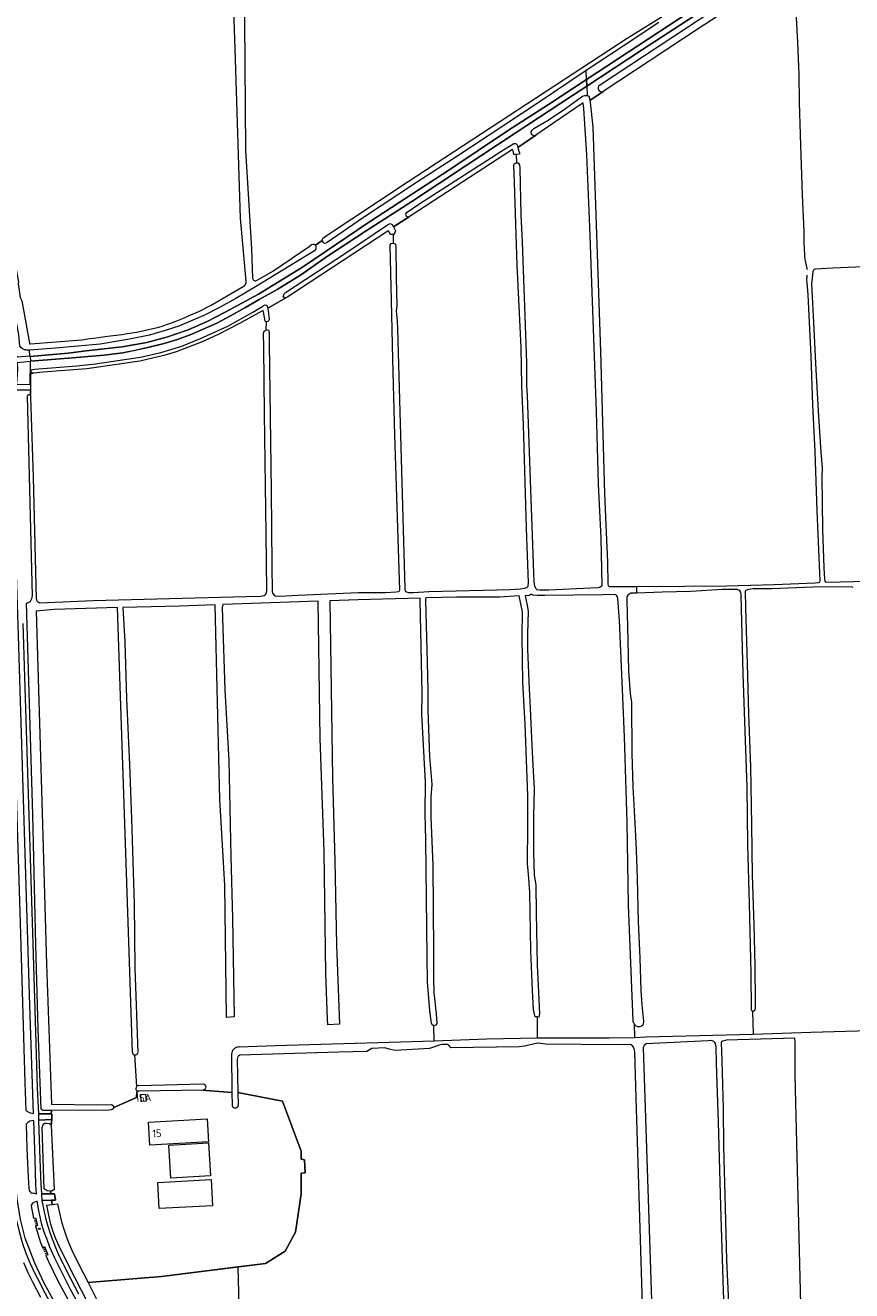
# Model space of a CAD drawing. Header units: metres. Extents: x 209813 to 223847, y 571801 to 587119.
# Tile 579 of 656: x 217644 to 218071, y 579507 to 580161. Entities that reach past the tile are written whole.
import ezdxf
from ezdxf.enums import TextEntityAlignment as Align

# ---------------------------------------------------------------- set-up
doc = ezdxf.new("R2010")
doc.units = ezdxf.units.M
for name, color, linetype, lineweight in [('B-RO-BV-GELEIDECONSTRUCTIE-G', 8, 'Continuous', 0), ('B-RO-GR-GRAS-GV', 8, 'Continuous', 0), ('B-RO-KL-WATER_BRANDLEIDING_PUT-S', 8, 'Continuous', 0), ('B-RO-OG-BEBOUWING-T18', 8, 'Continuous', 0), ('B-RO-OG-TERREIN_ERF-GV', 8, 'Continuous', 0), ('B-RO-OG-WATER_SLOOT-GV', 8, 'Continuous', 0), ('B-RO-OG-WEG-GV', 8, 'Continuous', 0), ('B-RO-VH-ONVERHARD-GV', 8, 'Continuous', 0), ('B-RO-VH-VERHARDING_HALFVERHARDING-GV', 8, 'Continuous', 0), ('B-RO-VH-VERHARDING_PUIN-GV', 8, 'Continuous', 0)]:
    doc.layers.add(name, color=color, linetype=linetype, lineweight=lineweight)
doc.styles.add('NLCS-ISO', font='txt')
doc.styles.add('NLCS-ISO-M200-T18', font='txt', dxfattribs={"height": 0.36})

# ---------------------------------------------------------------- blocks, each defined once
blk = doc.blocks.new('SKL-WATER_BRANDKRAAN_BRANDPUT-SO')
at = {"color": 0, "linetype": 'ByBlock', "lineweight": 18}
blk.add_ellipse((0, 0), major_axis=(2.5, 0), ratio=0.54, dxfattribs=at)
at = {"color": 0, "linetype": 'ByBlock', "lineweight": 18, "style": 'NLCS-ISO'}
blk.add_text('bk', height=1.5, dxfattribs=at).set_placement((0.2, 0), align=Align.MIDDLE_CENTER)

msp = doc.modelspace()

# ---------------------------------------------------------------- linework, layer by layer
at = {"layer": 'B-RO-BV-GELEIDECONSTRUCTIE-G', "flags": 128}
for points in [[(217648.746, 579543.505), (217649.728, 579543.686)], [(217648.746, 579543.505), (217649.728, 579543.686)], [(217648.956, 579542.653), (217649.939, 579542.834)], [(217648.956, 579542.653), (217649.939, 579542.834)], [(217649.189, 579541.657), (217650.171, 579541.838)], [(217649.189, 579541.657), (217650.171, 579541.838)], [(217649.356, 579540.878), (217650.338, 579541.059)], [(217649.356, 579540.878), (217650.338, 579541.059)], [(217653.287, 579529.152), (217654.226, 579529.492)], [(217653.287, 579529.152), (217654.226, 579529.492)], [(217653.61, 579528.263), (217654.549, 579528.603)], [(217653.61, 579528.263), (217654.549, 579528.603)], [(217653.988, 579527.374), (217654.927, 579527.714)], [(217653.988, 579527.374), (217654.927, 579527.714)], [(217654.388, 579526.374), (217655.327, 579526.714)], [(217654.388, 579526.374), (217655.327, 579526.714)], [(217654.732, 579525.529), (217655.672, 579525.869)], [(217654.732, 579525.529), (217655.672, 579525.869)]]:
    msp.add_lwpolyline(points, dxfattribs=at)
at = {"layer": 'B-RO-GR-GRAS-GV', "flags": 128}
for points in [[(217745.615, 580443.961), (217745.806, 580438.393), (217747.547, 580438.5), (217747.865, 580428.044), (217749.765, 580389.619), (217757.333, 580188.975), (217757.227, 580185.505), (217757.965, 580096.455), (217760.983, 580045.344), (217761.501, 580030.249)], [(218046.363, 580054.58), (218045.512, 580073.136), (218044.509, 580104.339), (218044.033, 580121.179), (218043.743, 580135.698), (218043.087, 580151.934), (218042.001, 580174.498), (218041.418, 580189.725), (218041.041, 580194.206)], [(218035.973, 580187.958), (217991.662, 580159.029), (217942.573, 580126.665), (217935.791, 580122.054), (217935.962, 580121.179), (217937.188, 580108.323), (217941.157, 579992.423), (217943.223, 579918.966), (217943.903, 579902.892), (217944.841, 579883.473), (217945.039, 579872.152), (217945.261, 579871.485), (217945.716, 579870.999), (217960.059, 579870.999), (217984.844, 579871.049), (218006.52, 579871.35), (218030.914, 579871.939), (218052.142, 579872.833), (218054.04, 579873.008), (218054.418, 579873.264), (218054.596, 579873.808), (218053.135, 579910.061), (218052.11, 579940.494), (218050.834, 579964.83), (218050.022, 579990.019), (218048.523, 580021.638), (218047.917, 580028.071)], [(217748.758, 580186.596), (217659.26, 580185.845), (217637.499, 580185.859), (217614.757, 580186.309), (217614.773, 580183.438), (217614.446, 580183.301), (217614.898, 580180.122), (217615.062, 580180.136), (217615.21, 580177.372), (217617.152, 580156.686), (217626.677, 580104.696), (217640.636, 580028.106), (217640.476, 580027.395), (217641.448, 580020.215), (217642.374, 580018.571), (217646.361, 579996.698), (217646.361, 579996.398)], [(217758.21, 580028.713), (217755.354, 580061.288), (217752.579, 580148.659), (217751.416, 580183.886)], [(217798.045, 580051.032), (217841.933, 580080.205), (217954.995, 580154.174), (217981.595, 580170.807), (217981.846, 580170.991)], [(217898.689, 580089.786), (217899.453, 580088.81), (217899.564, 580087.114), (217900.073, 580063.059), (217900.826, 580049.072), (217902.954, 579986.65), (217902.93, 579974.795), (217903.373, 579969.715), (217904.363, 579940.296), (217906.825, 579873.27), (217907.107, 579871.248), (217907.571, 579870.138), (217908.331, 579869.387), (217909.646, 579869.202), (217914.57, 579869.202), (217932.51, 579870.148), (217940, 579870.38), (217940.773, 579870.601), (217941.571, 579871.073), (217941.975, 579871.387), (217942.03, 579871.578), (217941.529, 579895.952), (217940.211, 579924.032), (217939.171, 579961.348), (217937.312, 580013.531), (217935.713, 580056.74), (217934.187, 580094.001), (217932.643, 580117.937), (217932.3, 580120.817), (217920.997, 580113.136), (217898.521, 580097.81), (217899.099, 580095.843), (217899.43, 580095.011), (217899.38, 580094.295), (217897.916, 580094.216)], [(217898.027, 580089.786), (217897.916, 580094.216), (217896.511, 580094.141), (217896.113, 580096.083), (217895.717, 580096.677), (217843.395, 580062.55), (217834.252, 580056.844), (217835.435, 580054.719), (217835.072, 580053.679), (217834.248, 580052.855)], [(217834.352, 580048.396), (217835.367, 580047.889), (217835.532, 580046.829), (217835.746, 580030.606), (217836, 580015.826), (217835.771, 580013.379), (217836.202, 580008.087), (217836.46, 580003.847), (217840.092, 579869.929), (217840.125, 579869.343), (217840.382, 579868.729), (217840.611, 579868.445), (217841.032, 579868.178), (217841.97, 579867.934), (217844.591, 579867.892), (217852.501, 579868.354), (217894.699, 579869.493), (217899.824, 579869.71), (217902.097, 579870.102), (217903.405, 579870.675), (217903.821, 579871.171), (217904.035, 579872.814), (217903.045, 579901.042), (217901.422, 579954.396), (217900.549, 579974.772), (217900.295, 579994.462), (217898.138, 580036.959), (217896.835, 580079.721), (217896.51, 580088.274), (217896.662, 580089.376), (217897.688, 580089.786), (217898.689, 580089.786)], [(217768.5, 580003.38), (217769.796, 580003.565), (217770.128, 580002.179), (217770.143, 579996.608), (217771.143, 579920.362), (217771.491, 579881.835), (217771.669, 579868.433), (217771.864, 579867.524), (217772.567, 579866.686), (217773.303, 579866.135), (217775.366, 579866.02), (217785.003, 579866.422), (217816.263, 579867.794), (217830.202, 579867.871), (217835.487, 579868.123), (217837.083, 579868.438), (217837.408, 579868.653), (217837.508, 579869.123), (217835.072, 579949.391), (217833.969, 579988.213), (217833.241, 580018.892), (217832.834, 580040.064), (217832.592, 580047.221), (217833.036, 580048.221), (217834.352, 580048.396), (217834.248, 580052.855), (217832.782, 580052.796), (217831.774, 580054.637), (217831.425, 580054.451), (217779.743, 580020.68), (217769.387, 580014.827), (217770.082, 580008.914), (217769.956, 580008.399), (217769.425, 580007.944), (217768.795, 580007.739)], [(217763.893, 580029.26), (217771.943, 580033.855), (217791.37, 580046.975)], [(217794.003, 580047.271), (217797.561, 580049.759)], [(218178.516, 580040.515), (218164.172, 580039.931), (218147.601, 580038.894), (218131.095, 580038.273), (218108.964, 580037.467), (218061.186, 580035.393), (218052.137, 580034.845)], [(218050.956, 580033.488), (218050.148, 580027.3), (218051.381, 580003.846), (218052.437, 579982.854), (218053.784, 579958.736), (218054.986, 579940.404), (218055.653, 579932.251), (218055.52, 579927.584), (218055.874, 579900.348), (218056.578, 579880.657), (218056.887, 579874.672), (218057.109, 579873.842), (218057.311, 579873.373), (218057.711, 579873.158), (218079.501, 579873.731), (218093.795, 579874.187)], [(217740.162, 580016.389), (217756.711, 580025.884)], [(217646.898, 579996.344), (217673.374, 579998.451)], [(218019.656, 579651.45), (218019.311, 579651.701), (218019.162, 579652.297), (218019.024, 579671.142), (218018.216, 579707.183), (218017.3, 579737.562), (218017.057, 579767.24), (218015.913, 579796.333), (218014.93, 579825.79), (218013.895, 579866.26), (218013.721, 579868.068), (218013.356, 579868.59), (218012.702, 579869.002), (218011.741, 579869.339), (218004.217, 579869.436), (217987.964, 579868.446), (217973.027, 579867.99), (217960.059, 579867.445), (217956.837, 579867.445), (217955.325, 579866.405), (217954.878, 579865.553), (217954.817, 579863.871), (217955.366, 579842.846), (217955.699, 579827.444), (217956.569, 579815.751), (217957.16, 579810.946), (217957.363, 579784.694), (217957.925, 579767.485), (217959.037, 579748.941), (217959.724, 579734.662), (217960.214, 579720.146), (217960.755, 579697.639), (217961.524, 579679.093), (217962.011, 579662.227), (217962.6, 579654.908), (217963.36, 579646.234), (217963.313, 579645.113), (217963.011, 579644.316), (217962.417, 579643.86), (217961.497, 579643.547), (217960.539, 579643.486), (217959.633, 579643.842), (217959.032, 579644.453), (217958.738, 579644.99)], [(218071.691, 579870.426), (218070.911, 579870.71), (218050.89, 579870.601), (218029.662, 579869.779), (218020.004, 579869.735), (218017.727, 579869.45), (218016.248, 579868.898), (218015.997, 579868.57), (218016.16, 579859.999), (218017.013, 579830.994), (218017.666, 579805.189), (218018.635, 579777.848), (218019.17, 579747.792), (218019.479, 579721.895), (218020.348, 579696.236), (218020.845, 579675.024), (218021.053, 579656.432), (218021.147, 579653.051), (218020.971, 579652.236), (218020.523, 579651.708), (218020.09, 579651.453), (218019.656, 579651.45), (218020.057, 579639.74), (218049.812, 579640.739), (218079.937, 579641.52)], [(217746.16, 579861.63), (217745.824, 579860.123), (217747.147, 579817.525), (217749.264, 579781.012), (217750.322, 579731.535), (217751.248, 579699.389), (217752.042, 579648.589), (217748.073, 579648.324), (217747.147, 579716.587), (217744.633, 579760.904), (217742.213, 579861.489), (217723.87, 579860.833), (217694.549, 579860.177), (217695.553, 579842.396), (217696.347, 579812.895), (217697.934, 579779.028), (217698.993, 579750.85), (217700.448, 579706.797), (217700.712, 579673.988), (217702.257, 579630.12)], [(217754.282, 579633.083), (217754.606, 579633.168), (217773.349, 579633.829), (217831.998, 579635.467), (217855.317, 579636.298), (217855.16, 579644.036), (217854.274, 579644.56), (217853.997, 579645.405), (217853.05, 579651.76), (217851.922, 579666.661), (217851.753, 579679.883), (217851.071, 579739.933), (217850.712, 579753.852), (217850.846, 579769.856), (217849.017, 579805.062), (217849.068, 579815.923), (217848.091, 579863.871), (217848.011, 579864.95), (217816.089, 579864.13), (217801.361, 579863.603), (217802.842, 579772.149), (217804.032, 579729.154), (217804.826, 579685.63), (217806.413, 579644.884), (217800.328, 579644.488), (217800.196, 579647.398), (217799.402, 579670.813), (217798.476, 579734.049), (217796.492, 579792.654), (217795.424, 579863.391), (217746.16, 579861.63)], [(217908.452, 579648.565), (217907.489, 579648.639), (217907.065, 579649.849), (217906.556, 579652.433), (217906.142, 579662.22), (217905.195, 579682.954), (217904.808, 579712.781), (217904.183, 579720.356), (217903.472, 579727.864), (217903.761, 579747.115), (217903.672, 579762.747), (217902.324, 579799.823), (217901.158, 579821.324), (217900.77, 579845.388), (217900.859, 579857.81), (217899.236, 579866.146), (217889.105, 579865.53), (217866.857, 579865.367), (217851.204, 579865.056), (217850.822, 579864.952), (217850.822, 579863.754), (217851.671, 579831.818), (217852.007, 579817.164), (217852.007, 579806.898), (217852.928, 579783.205), (217854.098, 579768.64), (217853.602, 579762.146), (217853.602, 579751.843), (217854.676, 579726.84), (217854.986, 579682.369), (217854.96, 579668.667), (217855.212, 579661.141), (217856.317, 579650.214), (217856.617, 579645.224), (217856.239, 579644.33), (217855.16, 579644.036)], [(217948.442, 579866.78), (217942.474, 579866.659), (217912.46, 579866.297), (217908.505, 579866.297), (217906.203, 579866.539), (217905.786, 579866.878), (217905.291, 579866.871), (217904.425, 579866.381), (217902.278, 579866.202), (217903.424, 579861.37), (217903.878, 579858.086), (217903.579, 579846.568), (217903.554, 579838.526), (217904.408, 579817.904), (217904.767, 579811.699), (217905.717, 579788.749), (217906.299, 579778.612), (217906.887, 579766.351), (217906.662, 579752.092), (217906.556, 579733.336), (217907.045, 579721.978), (217907.765, 579716.574), (217908.041, 579702.372), (217908.286, 579684.482), (217908.44, 579675.146), (217909.021, 579664.933), (217909.693, 579650.17), (217909.424, 579648.49), (217908.452, 579648.565)], [(217958.071, 579646.575), (217955.669, 579706.301), (217955.066, 579749.119), (217953.625, 579793.362), (217952.776, 579813.824), (217950.992, 579853.409), (217950.141, 579864.844)], [(217699.483, 579630.221), (217697.432, 579692.49), (217691.849, 579860.116), (217659.024, 579859.038), (217649.802, 579858.233), (217652.871, 579753.974), (217655.09, 579675.919), (217657.619, 579603.457), (217681.144, 579603.141), (217688.715, 579603.262), (217689.545, 579602.847), (217689.858, 579601.75), (217701.639, 579606.997), (217701.706, 579609.943), (217702.547, 579610.224)], [(217908.452, 579648.565), (217908.575, 579637.842), (217945.617, 579637.787), (217958.955, 579638.022), (217958.738, 579644.99)], [(217958.955, 579638.022), (217964.555, 579638.281), (218020.057, 579639.74)], [(217905.547, 579634.257), (217902.058, 579633.415), (217899.179, 579633.112), (217863.983, 579632.632), (217862.941, 579633.973), (217862.242, 579634.302), (217859.516, 579634.302), (217857.776, 579634.03), (217857.531, 579633.84), (217852.937, 579632.312), (217835.133, 579631.225), (217832.081, 579631.903), (217829.889, 579632.634), (217823.113, 579632.294), (217820.579, 579630.798), (217806.091, 579630.303), (217754.953, 579628.875)], [(217855.317, 579636.298), (217882.52, 579637.267), (217908.575, 579637.842)], [(217963.033, 579494.069), (217961.47, 579544.943), (217959.85, 579601.072), (217958.9, 579630.19), (217958.835, 579631.627), (217958.251, 579633.01), (217957.577, 579633.89), (217957.269, 579634.096), (217956.591, 579634.304), (217949.6, 579634.161), (217912.771, 579634.538), (217908.948, 579634.967), (217905.547, 579634.257)], [(218006.436, 579462.163), (218004.684, 579507.181), (218003.357, 579550.863), (218002.175, 579594.455), (218001.097, 579624.473), (218001.006, 579633.088), (218000.669, 579634.769), (218000.34, 579635.382), (217999.739, 579635.921), (217998.595, 579636.332), (217996.903, 579636.291), (217964.772, 579634.671), (217963.707, 579633.886), (217963.314, 579632.781), (217969.506, 579444.915)], [(217700.633, 579628.938), (217701.629, 579612.642)], [(217736.066, 579610.781), (217737.603, 579610.525), (217751.087, 579609.536), (217750.849, 579629.919)], [(217753.61, 579626.816), (217753.917, 579609.483), (217777.064, 579605.071), (217786.62, 579579.232), (217786.62, 579575.041), (217788.441, 579574.776), (217788.706, 579568.029), (217786.62, 579567.897), (217786.62, 579557.224), (217783.646, 579537.298), (217778.295, 579527.484), (217768.146, 579521.237), (217754.045, 579519.461)], [(217702.583, 579613.077), (217735.967, 579613.983)], [(217652.204, 579503.645), (217648.212, 579511.213), (217645.693, 579516.323), (217643.385, 579521.529)]]:
    msp.add_lwpolyline(points, dxfattribs=at)
at = {"layer": 'B-RO-GR-GRAS-GV'}
for points in [[(217797.561, 580049.759, -0.2800845), (217798.045, 580051.032)], [(218046.82, 580041.351, -0.0229056), (218046.363, 580054.58)], [(218047.95, 580035.295, -0.0508744), (218046.82, 580041.351)], [(218047.917, 580028.071, -0.0614835), (218048.025, 580031.746)], [(218048.05, 580034.598, 0.0150667), (218047.95, 580035.295)], [(218052.137, 580034.845, 0.4146383), (218050.956, 580033.488)], [(217756.711, 580025.884, 0.3143534), (217758.213, 580028.684)], [(217761.501, 580030.249, 0.5806416), (217763.893, 580029.26)], [(217715.345, 580005.655, 0.0332397), (217729.182, 580011.105)], [(217729.182, 580011.105, 0.0348676), (217740.162, 580016.389)], [(217696.979, 580001.618, 0.0345567), (217715.345, 580005.655)], [(217673.374, 579998.451, -0.0026111), (217696.979, 580001.618)], [(217646.361, 579996.398, 0.1041662), (217646.898, 579996.344)], [(217950.141, 579864.844, 0.4294939), (217948.442, 579866.78)], [(217958.738, 579644.99, -0.1828167), (217958.071, 579646.575)], [(217754.953, 579628.875, 0.3164946), (217753.61, 579626.816)], [(217735.967, 579613.983, -0.8303787), (217736.066, 579610.781)]]:
    msp.add_lwpolyline(points, format="xyb", dxfattribs=at)
at = {"layer": 'B-RO-GR-GRAS-GV', "flags": 128}
for points in [[(217646.777, 579980.841), (217646.836, 579972.306), (217646.858, 579968.84), (217648.248, 579927.424), (217649.837, 579864.534), (217649.888, 579864.245), (217649.976, 579863.965), (217650.1, 579863.699), (217650.256, 579863.451), (217650.444, 579863.226), (217650.659, 579863.027), (217650.898, 579862.857), (217651.158, 579862.719), (217651.432, 579862.616), (217651.718, 579862.55), (217679.132, 579863.643), (217758.012, 579865.782), (217765.78, 579866.01), (217767.465, 579866.302), (217768.029, 579866.609), (217768.392, 579867.072), (217768.792, 579867.911), (217768.935, 579868.832), (217768.5, 579898.264), (217767.729, 579960.311), (217767.341, 579994.465), (217767.161, 580001.824), (217767.533, 580002.881), (217768.5, 580003.38), (217768.795, 580007.739), (217768.074, 580008.028), (217767.122, 580012.944), (217766.945, 580013.494), (217766.354, 580013.238), (217754.796, 580006.797), (217743.696, 580001.113), (217735.452, 579997.388), (217722.121, 579992.247), (217715.694, 579990.304), (217703.363, 579987.455), (217692.702, 579985.785), (217675.995, 579983.423), (217653.338, 579981.693), (217648.341, 579981.224)], [(218045.951, 579439.445), (218045.328, 579472.417), (218043.73, 579541.67), (218042.596, 579583.362), (218041.739, 579618.522), (218041.715, 579635.57), (218041.629, 579637.554), (218006.157, 579636.517), (218005.851, 579636.482), (218004.317, 579636.002), (218003.668, 579635.69), (218003.561, 579635.4), (218003.968, 579626.041), (218004.634, 579601.246), (218004.829, 579581.624), (218005.627, 579550.003), (218006.258, 579523.034), (218007.64, 579493.304), (218008.307, 579468.968), (218009.523, 579441.432), (218009.664, 579437.31)], [(217697.986, 579433.783), (217698.6, 579433.411), (217710.765, 579433.265), (217735.465, 579433.518), (217756.271, 579434.165), (217754.045, 579519.461), (217714.469, 579514.476), (217676.566, 579511.326), (217679.613, 579505.508), (217682.198, 579500.337), (217684.646, 579495.098), (217686.92, 579489.783), (217688.984, 579484.384), (217690.823, 579478.904), (217692.452, 579473.355), (217693.889, 579467.75), (217695.132, 579462.1), (217696.141, 579456.409), (217696.882, 579450.683), (217697.388, 579444.928), (217697.735, 579439.155)]]:
    msp.add_lwpolyline(points, close=True, dxfattribs=at)
at = {"layer": 'B-RO-GR-GRAS-GV'}
for centre, radius, start, end in [((217792.856, 580045.609), 2.02, 55.381612, 137.509871), ((217754.438, 579629.471), 3.616, 92.46826, 171.887339), ((217700.876, 579630.312), 1.396, 183.749943, 349.504255), ((217702.659, 579611.646), 1.433, 93.049259, 263.560586)]:
    msp.add_arc(centre, radius, start, end, dxfattribs=at)
at = {"layer": 'B-RO-OG-TERREIN_ERF-GV', "flags": 128}
for points in [[(217751.164, 579602.923), (217751.087, 579609.536), (217737.603, 579610.525), (217736.066, 579610.781), (217702.547, 579610.224), (217701.706, 579609.943), (217701.639, 579606.997), (217689.858, 579601.75), (217689.281, 579600.905), (217688.52, 579600.525), (217687.32, 579600.397), (217657.629, 579600.156), (217657.607, 579598.452), (217657.949, 579598.447), (217657.921, 579595.525), (217657.534, 579592.512), (217659.038, 579559.446), (217657.896, 579558.579), (217657.205, 579558.616), (217657.374, 579557.085)], [(217657.374, 579557.085), (217659.293, 579557.116), (217659.699, 579553.932), (217657.732, 579553.858), (217657.971, 579551.702), (217660.719, 579552.104), (217661.982, 579546.555), (217662.937, 579542.759), (217664.021, 579539.003), (217665.28, 579535.302), (217666.707, 579531.657), (217668.261, 579528.062), (217671.602, 579520.984), (217676.566, 579511.326), (217714.469, 579514.476), (217768.146, 579521.237), (217778.295, 579527.484), (217783.646, 579537.298), (217786.62, 579557.224), (217786.62, 579567.897), (217788.706, 579568.029), (217788.441, 579574.776), (217786.62, 579575.041), (217786.62, 579579.232), (217777.064, 579605.071), (217753.917, 579609.483), (217754.032, 579602.953)]]:
    msp.add_lwpolyline(points, dxfattribs=at)
for points in [[(217703.75, 579608.52), (217706.297, 579608.671), (217706.51, 579605.08), (217703.97, 579604.93)], [(217707.806, 579594.221), (217738.13, 579595.991), (217738.827, 579584.05), (217708.503, 579582.28)], [(217718.3, 579582.39), (217738.816, 579583.598), (217739.822, 579566.505), (217719.306, 579565.297)], [(217740.809, 579551.031), (217713.319, 579549.529), (217712.58, 579563.045), (217740.07, 579564.547)]]:
    msp.add_lwpolyline(points, close=True, dxfattribs=at)
at = {"layer": 'B-RO-OG-TERREIN_ERF-GV'}
msp.add_lwpolyline([(217754.032, 579602.953, -1.0453301), (217751.164, 579602.923)], format="xyb", dxfattribs=at)
at = {"layer": 'B-RO-OG-WATER_SLOOT-GV'}
msp.add_line((217960.059, 579867.445), (217960.059, 579870.999), dxfattribs=at)
msp.add_line((217960.059, 579867.445), (217960.059, 579870.999), dxfattribs=at)
at = {"layer": 'B-RO-OG-WEG-GV', "flags": 128}
for points in [[(218062.56, 580207.902), (218063.078, 580208.214), (218062.714, 580208.863), (218061.532, 580209.914), (218059.111, 580210.587), (218053.393, 580207.13), (218040.903, 580199.675), (218035.377, 580195.713), (218034.741, 580195.456), (218022.382, 580187.559), (217993.412, 580168.195), (217962.41, 580148.057), (217934.141, 580129.49), (217934.374, 580124.615), (217934.773, 580124.46), (217935.107, 580124.215), (217935.448, 580123.806), (217935.791, 580122.054), (217942.573, 580126.665)], [(217940.716, 580129.891), (217979.098, 580155.291), (218005.789, 580172.767), (218034.228, 580191.045)], [(217933.976, 580132.941), (217987.451, 580168.094)], [(217971.432, 580162.427), (217952.865, 580150.04), (217933.756, 580137.55)], [(217646.586, 579990.067), (217646.601, 579989.87), (217666.245, 579991.546), (217675.539, 579992.706), (217694.156, 579994.819), (217706.906, 579997.031), (217717.111, 579999.766), (217728.357, 580003.529), (217738.065, 580007.906), (217747.397, 580012.647), (217764.521, 580021.979), (217787.397, 580035.967), (217821.908, 580059.368), (217863.414, 580086.36), (217893.26, 580106.355), (217914.419, 580119.895), (217933.976, 580132.941), (217933.756, 580137.55), (217908.492, 580120.484), (217867.618, 580093.509), (217846.182, 580079.631), (217818.906, 580061.638), (217800.027, 580048.597), (217799.007, 580048.136), (217798.485, 580048.281), (217798.098, 580048.465), (217797.561, 580049.759), (217794.003, 580047.271), (217794.232, 580046.307), (217794.269, 580045.489), (217793.562, 580044.448), (217763.076, 580025.694), (217752.951, 580019.737), (217744.766, 580015.243), (217736.415, 580010.981), (217723.758, 580005.664), (217718.057, 580003.757), (217708.224, 580000.857), (217697.953, 579998.689), (217682.75, 579996.228), (217659.734, 579994.042), (217646.355, 579993.076)], [(217934.141, 580129.49), (217926.83, 580124.688), (217897.224, 580105.092), (217871.294, 580088.095), (217843.783, 580069.865), (217820.164, 580054.681), (217799.693, 580041.251), (217786.868, 580032.096), (217774.211, 580024.318), (217764.977, 580019.277), (217757.61, 580014.889), (217750.14, 580010.722), (217743.083, 580006.956), (217730.168, 580001.317), (217722.7, 579998.554), (217715.174, 579996.259), (217700.744, 579992.812), (217694.604, 579991.624), (217684.966, 579990.401), (217666.422, 579988.849), (217646.797, 579987.311), (217646.812, 579987.119)], [(217646.777, 579980.841), (217648.341, 579981.224), (217647.44, 579981.387), (217647.2, 579982.082), (217647.266, 579982.873), (217647.928, 579983.15), (217648.863, 579983.3), (217670.754, 579984.907), (217680.363, 579985.995), (217690.78, 579987.48), (217703.641, 579989.515), (217714.159, 579991.891), (217724.964, 579995.141), (217734.644, 579998.999), (217748.704, 580005.49), (217761.6, 580012.724), (217766.822, 580015.826), (217767.244, 580016.169), (217768.116, 580016.526), (217768.821, 580016.262), (217769.387, 580014.827), (217779.014, 580020.229), (217778.071, 580020.135), (217777.397, 580021.034), (217777.643, 580021.724), (217777.917, 580022.203), (217778.536, 580022.784), (217809.493, 580043.224), (217831.168, 580057.807), (217832.523, 580058.449), (217833.591, 580058.033), (217834.252, 580056.844), (217842.464, 580061.974), (217841.811, 580061.855), (217841.096, 580062.13), (217840.754, 580063.41), (217841.331, 580064.343), (217847.395, 580068.405), (217889.68, 580095.633), (217896.506, 580099.863), (217897.444, 580099.834), (217898.116, 580099.19), (217898.521, 580097.81), (217907.819, 580104.14), (217906.664, 580103.735), (217905.56, 580104.563), (217905.431, 580105.912), (217906.02, 580106.795), (217906.858, 580107.505), (217914.131, 580111.891), (217922.562, 580117.625), (217931.885, 580124.275), (217933.103, 580124.658), (217934.374, 580124.615)], [(217636.933, 580019.211), (217636.809, 580018.381), (217637.203, 580014.212), (217637.984, 580002.629), (217639.421, 579990.092), (217640.13, 579989.572), (217646.586, 579990.067), (217646.355, 579993.082), (217645.414, 579993.067), (217644.602, 579993.114), (217644.21, 579993.172), (217643.832, 579993.258), (217643.468, 579993.379), (217643.12, 579993.539), (217642.79, 579993.738), (217642.475, 579993.971), (217641.875, 579994.511), (217641.3, 579995.106), (217640.753, 580001.149), (217638.128, 580015.409)], [(217646.836, 579969.682), (217646.836, 579972.306), (217639.254, 579972.428)], [(217642.97, 579851.782), (217646.039, 579752.858), (217648.032, 579686.313), (217649.589, 579635.226), (217650.356, 579611.784), (217650.905, 579598.54), (217657.607, 579598.452), (217657.63, 579600.253), (217653.419, 579600.171), (217652.336, 579600.991), (217650.831, 579642.354), (217649.569, 579685.897), (217647.971, 579752.931), (217644.722, 579862.383), (217645.294, 579862.511), (217645.838, 579862.731), (217646.339, 579863.035), (217646.784, 579863.416), (217647.262, 579864.01), (217647.604, 579864.692), (217647.797, 579865.43), (217647.83, 579866.192), (217645.291, 579969.269)], [(217659.686, 579500.36), (217653.943, 579511.057), (217649.052, 579521.392), (217644.178, 579534.282), (217641.703, 579543.881), (217639.943, 579554.678), (217638.931, 579564.993), (217638.639, 579571.646), (217638.339, 579579.709), (217637.85, 579595.624), (217637.731, 579597.163), (217633.212, 579597.022)], [(217633.212, 579597.022), (217633.354, 579592.487), (217635.465, 579592.464), (217636.053, 579592.062), (217636.841, 579575.143), (217637.115, 579566.427), (217637.42, 579560.626), (217637.907, 579554.839), (217638.636, 579549.073), (217639.635, 579543.346), (217640.929, 579537.673), (217642.528, 579532.078), (217644.434, 579526.585), (217646.648, 579521.218), (217649.117, 579515.962), (217651.758, 579510.782), (217653.115, 579508.208), (217663.206, 579489.252)], [(217670.238, 579502.707), (217667.562, 579507.789), (217659.355, 579523.954), (217656.919, 579529.67), (217655.385, 579533.507), (217653.986, 579537.384), (217652.777, 579541.315), (217651.79, 579545.312), (217650.968, 579549.357), (217650.228, 579553.426), (217648.555, 579552.767), (217647.824, 579552.343), (217647.21, 579551.337), (217647.349, 579549.955), (217648.463, 579544.622), (217649.519, 579544.814), (217650.427, 579540.792), (217649.416, 579540.521), (217652.026, 579532.085), (217653.011, 579529.424), (217654.166, 579529.906), (217655.783, 579525.694), (217654.77, 579525.244), (217656.066, 579522.29), (217660.767, 579512.667), (217666.278, 579502.387)], [(217680.06, 579493.836), (217669.83, 579513.973), (217663.431, 579526.535), (217661.666, 579530.171), (217660.016, 579533.855), (217658.564, 579537.606), (217657.386, 579541.445), (217656.459, 579545.361), (217655.324, 579551.314), (217657.971, 579551.702), (217657.732, 579553.858), (217652.657, 579553.666), (217653.854, 579547.952), (217654.743, 579544.167), (217655.769, 579540.419), (217656.967, 579536.72), (217658.318, 579533.071), (217659.796, 579529.471), (217661.373, 579525.916), (217665.566, 579517.146), (217671.63, 579505.533)]]:
    msp.add_lwpolyline(points, dxfattribs=at)
for points in [[(217646.812, 579987.119), (217640.047, 579986.514), (217640.183, 579983.006), (217639.569, 579975.422), (217640.313, 579975.385), (217646.747, 579975.53)], [(217638.278, 579918.911), (217634.624, 579918.653), (217634.647, 579916.57), (217635.396, 579896.433), (217637.747, 579818.451), (217641.458, 579697.019), (217643.954, 579614.665), (217644.428, 579600.314), (217644.596, 579600.296), (217644.97, 579599.905), (217646.612, 579599.038), (217648.363, 579598.617), (217646.433, 579654.462), (217640.407, 579851.195)], [(217644.589, 579593.143), (217645.017, 579580.64), (217645.588, 579565.778), (217646.034, 579560.271), (217646.181, 579558.822), (217647.191, 579557.581), (217648.011, 579557.626), (217649.965, 579557.191), (217649.644, 579562.03), (217649.188, 579574.927), (217648.537, 579595.076), (217646.501, 579594.694), (217645.46, 579594.009)], [(217657.921, 579595.525), (217651.033, 579595.253), (217651.687, 579575.011), (217652.141, 579562.157), (217652.473, 579557.152), (217657.374, 579557.085), (217657.205, 579558.616), (217655.422, 579558.713), (217653.936, 579559.759), (217652.906, 579591.509), (217653.396, 579592.866), (217653.768, 579593.413), (217654.25, 579593.632), (217655.06, 579593.698), (217656.374, 579593.567), (217656.702, 579593.501), (217657.228, 579593.041), (217657.534, 579592.512)]]:
    msp.add_lwpolyline(points, close=True, dxfattribs=at)
at = {"layer": 'B-RO-OG-WEG-GV'}
msp.add_lwpolyline([(217645.291, 579969.269, -0.8395297), (217646.836, 579969.682)], format="xyb", dxfattribs=at)
msp.add_arc((217941.835, 580128.39), 1.872, 126.702847, 292.208476, dxfattribs=at)
at = {"layer": 'B-RO-VH-ONVERHARD-GV', "flags": 128}
msp.add_lwpolyline([(217717.81, 580000), (217706.906, 579997.031), (217694.156, 579994.819), (217675.539, 579992.706), (217666.245, 579991.546), (217646.601, 579989.87), (217646.797, 579987.311), (217666.422, 579988.849), (217684.966, 579990.401), (217694.604, 579991.624), (217707.518, 579994.404), (217715.174, 579996.259), (217722.7, 579998.554), (217730.168, 580001.317), (217743.083, 580006.956), (217750.14, 580010.722), (217757.61, 580014.889), (217764.977, 580019.277), (217774.211, 580024.318), (217786.868, 580032.096), (217799.693, 580041.251), (217820.164, 580054.681), (217843.783, 580069.865), (217871.294, 580088.095), (217897.224, 580105.092), (217926.83, 580124.688), (217934.141, 580129.49), (217933.976, 580132.941), (217914.419, 580119.895), (217893.26, 580106.355), (217863.414, 580086.36), (217821.908, 580059.368), (217787.397, 580035.967), (217764.521, 580021.979), (217747.397, 580012.647), (217738.065, 580007.906), (217728.357, 580003.529)], close=True, dxfattribs=at)
at = {"layer": 'B-RO-VH-VERHARDING_HALFVERHARDING-GV', "flags": 128}
for points in [[(217657.921, 579595.525), (217657.949, 579598.447), (217650.905, 579598.54), (217651.033, 579595.253)], [(217657.732, 579553.858), (217659.699, 579553.932), (217659.293, 579557.116), (217652.473, 579557.152), (217652.657, 579553.666)]]:
    msp.add_lwpolyline(points, close=True, dxfattribs=at)
at = {"layer": 'B-RO-VH-VERHARDING_PUIN-GV', "flags": 128}
msp.add_lwpolyline([(218059.111, 580210.587), (218067.197, 580215.067), (218065.726, 580217.779), (218060.017, 580214.683), (218047.839, 580207.701), (218039.628, 580202.265), (218033.02, 580198.137), (218021.566, 580190.625), (218009.873, 580182.666), (217987.451, 580168.094), (217933.976, 580132.941), (217934.141, 580129.49), (217962.41, 580148.057), (217993.412, 580168.195), (218022.382, 580187.559), (218034.741, 580195.456), (218035.377, 580195.713), (218040.903, 580199.675), (218053.393, 580207.13)], close=True, dxfattribs=at)

# ---------------------------------------------------------------- block references
at = {"layer": 'B-RO-KL-WATER_BRANDLEIDING_PUT-S', "xscale": 0.2, "yscale": 0.2, "zscale": 0.2}
msp.add_blockref('SKL-WATER_BRANDKRAAN_BRANDPUT-SO', (217651.422, 579539.159), dxfattribs=at)

# ---------------------------------------------------------------- texts
at = {"layer": 'B-RO-OG-BEBOUWING-T18', "style": 'NLCS-ISO-M200-T18'}
for s, rotation, p in [('15A', 3.5, (217705.144, 579606.763)), ('15', 3.3, (217712.148, 579588.484))]:
    msp.add_text(s, height=4, rotation=rotation, dxfattribs=at).set_placement(p, align=Align.MIDDLE)

doc.saveas('drawing.dxf')
